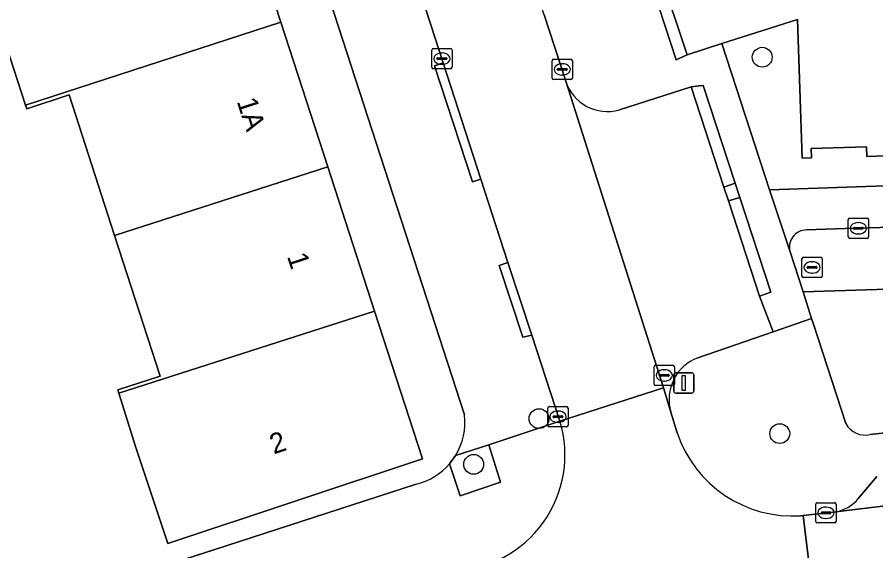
# Model space of a CAD drawing. Extents: x 159262 to 160143, y 383399 to 384319.
# Drawn here: x 159547.3 to 159589.68, y 383887.89 to 383914.24 of the extents above; entities that cross this region are included whole.
import ezdxf

# ---------------------------------------------------------------- set-up
doc = ezdxf.new("R2010")
doc.units = 0
for name, color, linetype in [('IMGEO_Boom', 7, 'Continuous'), ('IMGEO_Erf', 7, 'Continuous'), ('IMGEO_Groenvoorziening', 7, 'Continuous'), ('IMGEO_Haag', 7, 'Continuous'), ('IMGEO_Kolk', 7, 'Continuous'), ('IMGEO_Lichtmast', 7, 'Continuous'), ('IMGEO_Muur', 7, 'Continuous'), ('IMGEO_Pand', 7, 'Continuous'), ('IMGEO_Pand_nummerreeks', 7, 'Continuous'), ('IMGEO_Parkeervlak_open', 7, 'Continuous'), ('IMGEO_Rijbaan_lokaal_open', 7, 'Continuous'), ('IMGEO_Rioolput', 7, 'Continuous'), ('IMGEO_Voetpad_open', 7, 'Continuous')]:
    doc.layers.add(name, color=color, linetype=linetype)

msp = doc.modelspace()

# ---------------------------------------------------------------- linework, layer by layer
at = {"layer": 'IMGEO_Boom'}
for centre in [(159584.074, 383912.266), (159573.059, 383894.421), (159584.941, 383893.679), (159569.835, 383892.161)]:
    msp.add_circle(centre, 0.489, dxfattribs=at)
at = {"layer": 'IMGEO_Erf'}
for points in [[(159536.087, 383945.809), (159548.678, 383949.849), (159551.053, 383942.531), (159553.365, 383935.405), (159555.678, 383928.279), (159558, 383921.124), (159560.313, 383913.997), (159562.629, 383906.861), (159564.943, 383899.731), (159567.309, 383892.44), (159554.741, 383888.248), (159553.159, 383892.991), (159552.327, 383895.676), (159552.277, 383895.839), (159554.368, 383896.518), (159552.113, 383903.466), (159549.862, 383910.402), (159547.772, 383909.723), (159547.717, 383909.894), (159545.401, 383917.028)], [(159569.381, 383894.609), (159551.776, 383948.854)], [(159594.028, 383907.532), (159589.24, 383907.371), (159589.223, 383907.848), (159586.495, 383907.756), (159586.51, 383907.291), (159586.047, 383907.275), (159585.816, 383914.132), (159582.073, 383912.943), (159584.429, 383905.717), (159611.133, 383906.64)], [(159524.454, 383877.425), (159533.665, 383880.391), (159545.464, 383884.211), (159541.181, 383897.44), (159538.261, 383896.456), (159537.556, 383898.547), (159540.487, 383899.497), (159540.426, 383899.679), (159539.55, 383902.277), (159538.026, 383906.798), (159538.442, 383908.353), (159539.648, 383907.11), (159546.91, 383884.679), (159557.611, 383888.144), (159566.997, 383891.183)], [(159568.639, 383892.186), (159568.936, 383892.591)]]:
    msp.add_lwpolyline(points, dxfattribs=at)
for centre, start, end in [((159566.26, 383894.239), 328.3727, 6.7561), ((159566.258, 383894.238), 283.5964, 319.2401)]:
    msp.add_arc(centre, 3.143, start, end, dxfattribs=at)
at = {"layer": 'IMGEO_Groenvoorziening'}
for points in [[(159581.167, 383910.869), (159580.96, 383910.846), (159580.566, 383910.801), (159582.187, 383905.843), (159582.743, 383906.04)], [(159582.97, 383905.345), (159582.407, 383905.169), (159583.945, 383900.468), (159584.496, 383900.667)], [(159568.639, 383892.186), (159569.172, 383890.612), (159571.165, 383891.284), (159570.586, 383893.133), (159568.936, 383892.591)]]:
    msp.add_lwpolyline(points, close=True, dxfattribs=at)
for points in [[(159585.448, 383902.654), (159586.088, 383900.673), (159598.578, 383901.068), (159600.577, 383894.884), (159606.136, 383895.504), (159605.88, 383904.313)], [(159605.88, 383904.313), (159588.172, 383903.8), (159586.262, 383903.735)], [(159589.407, 383893.637), (159600.577, 383894.884), (159598.578, 383901.068), (159586.088, 383900.673), (159586.509, 383899.367), (159586.6, 383899.085), (159588.195, 383894.174)]]:
    msp.add_lwpolyline(points, dxfattribs=at)
for centre, radius, start, end in [((159586.257, 383902.892), 0.843, 89.6646, 196.3754), ((159589.153, 383894.7), 1.093, 208.7838, 283.4228)]:
    msp.add_arc(centre, radius, start, end, dxfattribs=at)
at = {"layer": 'IMGEO_Haag'}
for points in [[(159581.167, 383910.869), (159580.96, 383910.846), (159580.566, 383910.801), (159582.187, 383905.843), (159582.743, 383906.04)], [(159582.97, 383905.345), (159582.407, 383905.169), (159583.945, 383900.468), (159584.496, 383900.667)]]:
    msp.add_lwpolyline(points, close=True, dxfattribs=at)
at = {"layer": 'IMGEO_Kolk'}
for p, q in [((159567.764, 383911.77), (159567.764, 383912.622)), ((159567.839, 383912.696), (159568.691, 383912.696)), ((159568.252, 383912.476), (159568.277, 383912.476)), ((159568.765, 383912.622), (159568.765, 383911.77)), ((159568.023, 383912.19), (159568.023, 383912.202)), ((159568.461, 383912.153), (159568.063, 383912.153)), ((159568.066, 383912.239), (159568.464, 383912.239)), ((159568.507, 383912.202), (159568.507, 383912.19)), ((159573.702, 383911.24), (159573.702, 383912.092)), ((159573.777, 383912.166), (159574.629, 383912.166)), ((159574.19, 383911.946), (159574.215, 383911.946)), ((159574.703, 383912.092), (159574.703, 383911.24)), ((159568.691, 383911.696), (159567.839, 383911.696)), ((159568.275, 383911.916), (159568.25, 383911.916)), ((159573.961, 383911.66), (159573.961, 383911.672)), ((159574.399, 383911.623), (159574.001, 383911.623)), ((159574.004, 383911.709), (159574.402, 383911.709)), ((159574.445, 383911.672), (159574.445, 383911.66)), ((159574.629, 383911.166), (159573.777, 383911.166)), ((159574.213, 383911.386), (159574.188, 383911.386)), ((159588.395, 383904.32), (159589.247, 383904.32)), ((159588.32, 383903.394), (159588.32, 383904.246)), ((159588.808, 383904.1), (159588.833, 383904.1)), ((159589.321, 383904.246), (159589.321, 383903.394)), ((159588.579, 383903.814), (159588.579, 383903.826)), ((159589.017, 383903.777), (159588.619, 383903.777)), ((159588.622, 383903.863), (159589.02, 383903.863)), ((159588.831, 383903.54), (159588.806, 383903.54)), ((159589.063, 383903.826), (159589.063, 383903.814)), ((159589.247, 383903.32), (159588.395, 383903.32)), ((159578.737, 383896.129), (159578.737, 383896.981)), ((159578.812, 383897.055), (159579.664, 383897.055)), ((159579.225, 383896.835), (159579.25, 383896.835)), ((159579.738, 383896.981), (159579.738, 383896.129)), ((159578.996, 383896.549), (159578.996, 383896.561)), ((159579.434, 383896.512), (159579.036, 383896.512)), ((159579.039, 383896.598), (159579.437, 383896.598)), ((159579.248, 383896.275), (159579.223, 383896.275)), ((159579.48, 383896.561), (159579.48, 383896.549)), ((159579.664, 383896.055), (159578.812, 383896.055)), ((159573.568, 383895.013), (159574.42, 383895.013)), ((159573.493, 383894.087), (159573.493, 383894.939)), ((159573.795, 383894.556), (159574.193, 383894.556)), ((159573.981, 383894.793), (159574.006, 383894.793)), ((159574.494, 383894.939), (159574.494, 383894.087)), ((159573.752, 383894.507), (159573.752, 383894.519)), ((159574.19, 383894.47), (159573.792, 383894.47)), ((159574.004, 383894.233), (159573.979, 383894.233)), ((159574.236, 383894.519), (159574.236, 383894.507)), ((159574.42, 383894.013), (159573.568, 383894.013)), ((159586.72, 383889.343), (159586.72, 383890.195)), ((159586.795, 383890.269), (159587.647, 383890.269)), ((159587.208, 383890.049), (159587.233, 383890.049)), ((159587.721, 383890.195), (159587.721, 383889.343)), ((159586.979, 383889.763), (159586.979, 383889.775)), ((159587.417, 383889.726), (159587.019, 383889.726)), ((159587.022, 383889.812), (159587.42, 383889.812)), ((159587.231, 383889.489), (159587.206, 383889.489)), ((159587.463, 383889.775), (159587.463, 383889.763)), ((159587.647, 383889.269), (159586.795, 383889.269))]:
    msp.add_line(p, q, dxfattribs=at)
for points in [[(159567.764, 383911.77), (159567.764, 383912.622)], [(159567.839, 383912.696), (159568.691, 383912.696)], [(159568.765, 383912.622), (159568.765, 383911.77)], [(159573.702, 383911.24), (159573.702, 383912.092)], [(159573.777, 383912.166), (159574.629, 383912.166)], [(159574.703, 383912.092), (159574.703, 383911.24)], [(159568.691, 383911.696), (159567.839, 383911.696)], [(159574.629, 383911.166), (159573.777, 383911.166)], [(159588.395, 383904.32), (159589.247, 383904.32)], [(159588.32, 383903.394), (159588.32, 383904.246)], [(159589.321, 383904.246), (159589.321, 383903.394)], [(159589.247, 383903.32), (159588.395, 383903.32)], [(159578.737, 383896.129), (159578.737, 383896.981)], [(159578.812, 383897.055), (159579.664, 383897.055)], [(159579.738, 383896.981), (159579.738, 383896.129)], [(159579.664, 383896.055), (159578.812, 383896.055)], [(159573.568, 383895.013), (159574.42, 383895.013)], [(159573.493, 383894.087), (159573.493, 383894.939)], [(159574.494, 383894.939), (159574.494, 383894.087)], [(159574.42, 383894.013), (159573.568, 383894.013)], [(159586.72, 383889.343), (159586.72, 383890.195)], [(159586.795, 383890.269), (159587.647, 383890.269)], [(159587.721, 383890.195), (159587.721, 383889.343)], [(159587.647, 383889.269), (159586.795, 383889.269)]]:
    msp.add_lwpolyline(points, dxfattribs=at)
for centre, radius, start, end in [((159567.841, 383912.62), 0.0765, 91.552, 178.448), ((159567.841, 383912.62), 0.0765, 91.552, 178.448), ((159568.689, 383912.62), 0.0765, 1.552, 88.448), ((159568.689, 383912.62), 0.0765, 1.552, 88.448), ((159568.063, 383912.199), 0.0403, 85.8775, 175.7526), ((159568.06, 383912.189), 0.0366, 178.938, 274.7102), ((159568.464, 383912.196), 0.043, 264.8664, 352.4533), ((159568.468, 383912.201), 0.0386, 1.7309, 96.639), ((159573.779, 383912.09), 0.0765, 91.552, 178.448), ((159573.779, 383912.09), 0.0765, 91.552, 178.448), ((159574.627, 383912.09), 0.0765, 1.552, 88.448), ((159574.627, 383912.09), 0.0765, 1.552, 88.448), ((159567.841, 383911.772), 0.0765, 181.552, 268.448), ((159567.841, 383911.772), 0.0765, 181.552, 268.448), ((159568.689, 383911.772), 0.0765, 271.552, 358.448), ((159568.689, 383911.772), 0.0765, 271.552, 358.448), ((159574.001, 383911.669), 0.0403, 85.8775, 175.7526), ((159573.998, 383911.659), 0.0366, 178.938, 274.7102), ((159574.402, 383911.666), 0.043, 264.8664, 352.4533), ((159574.406, 383911.671), 0.0386, 1.7309, 96.639), ((159573.779, 383911.242), 0.0765, 181.552, 268.448), ((159573.779, 383911.242), 0.0765, 181.552, 268.448), ((159574.627, 383911.242), 0.0765, 271.552, 358.448), ((159574.627, 383911.242), 0.0765, 271.552, 358.448), ((159588.397, 383904.244), 0.0765, 91.552, 178.448), ((159588.397, 383904.244), 0.0765, 91.552, 178.448), ((159589.245, 383904.244), 0.0765, 1.552, 88.448), ((159589.245, 383904.244), 0.0765, 1.552, 88.448), ((159588.619, 383903.823), 0.0403, 85.8775, 175.7526), ((159588.616, 383903.813), 0.0366, 178.938, 274.7102), ((159589.02, 383903.82), 0.043, 264.8664, 352.4533), ((159589.024, 383903.825), 0.0386, 1.7309, 96.639), ((159588.397, 383903.396), 0.0765, 181.552, 268.448), ((159588.397, 383903.396), 0.0765, 181.552, 268.448), ((159589.245, 383903.396), 0.0765, 271.552, 358.448), ((159589.245, 383903.396), 0.0765, 271.552, 358.448), ((159578.814, 383896.979), 0.0765, 91.552, 178.448), ((159578.814, 383896.979), 0.0765, 91.552, 178.448), ((159579.662, 383896.979), 0.0765, 1.552, 88.448), ((159579.662, 383896.979), 0.0765, 1.552, 88.448), ((159579.036, 383896.558), 0.0403, 85.8775, 175.7526), ((159579.033, 383896.548), 0.0366, 178.938, 274.7102), ((159579.437, 383896.555), 0.043, 264.8664, 352.4533), ((159579.441, 383896.56), 0.0386, 1.7309, 96.639), ((159578.814, 383896.131), 0.0765, 181.552, 268.448), ((159578.814, 383896.131), 0.0765, 181.552, 268.448), ((159579.662, 383896.131), 0.0765, 271.552, 358.448), ((159579.662, 383896.131), 0.0765, 271.552, 358.448), ((159573.57, 383894.937), 0.0765, 91.552, 178.448), ((159573.57, 383894.937), 0.0765, 91.552, 178.448), ((159574.418, 383894.937), 0.0765, 1.552, 88.448), ((159574.418, 383894.937), 0.0765, 1.552, 88.448), ((159573.792, 383894.516), 0.0403, 85.8775, 175.7526), ((159574.197, 383894.518), 0.0386, 1.7309, 96.639), ((159573.789, 383894.506), 0.0366, 178.938, 274.7102), ((159574.193, 383894.513), 0.043, 264.8664, 352.4533), ((159573.57, 383894.089), 0.0765, 181.552, 268.448), ((159573.57, 383894.089), 0.0765, 181.552, 268.448), ((159574.418, 383894.089), 0.0765, 271.552, 358.448), ((159574.418, 383894.089), 0.0765, 271.552, 358.448), ((159586.797, 383890.193), 0.0765, 91.552, 178.448), ((159586.797, 383890.193), 0.0765, 91.552, 178.448), ((159587.645, 383890.193), 0.0765, 1.552, 88.448), ((159587.645, 383890.193), 0.0765, 1.552, 88.448), ((159587.019, 383889.772), 0.0403, 85.8775, 175.7526), ((159587.016, 383889.762), 0.0366, 178.938, 274.7102), ((159587.42, 383889.769), 0.043, 264.8664, 352.4533), ((159587.424, 383889.774), 0.0386, 1.7309, 96.639), ((159586.797, 383889.345), 0.0765, 181.552, 268.448), ((159586.797, 383889.345), 0.0765, 181.552, 268.448), ((159587.645, 383889.345), 0.0765, 271.552, 358.448), ((159587.645, 383889.345), 0.0765, 271.552, 358.448)]:
    msp.add_arc(centre, radius, start, end, dxfattribs=at)
for centre, major_axis, ratio, start_param, end_param in [((159568.251, 383912.196), (-0.387, 0.002), 0.722429, 4.712389, 7.853982), ((159568.276, 383912.196), (-0.39, 0.002), 0.717154, 1.570796, 4.712389), ((159574.189, 383911.666), (-0.387, 0.002), 0.722429, 4.712389, 7.853982), ((159574.214, 383911.666), (-0.39, 0.002), 0.717154, 1.570796, 4.712389), ((159588.807, 383903.82), (-0.387, 0.002), 0.722429, 4.712389, 7.853982), ((159588.832, 383903.82), (-0.39, 0.002), 0.717154, 1.570796, 4.712389), ((159579.224, 383896.555), (-0.387, 0.002), 0.722429, 4.712389, 7.853982), ((159579.249, 383896.555), (-0.39, 0.002), 0.717154, 1.570796, 4.712389), ((159573.98, 383894.513), (-0.387, 0.002), 0.722429, 4.712389, 7.853982), ((159574.005, 383894.513), (-0.39, 0.002), 0.717154, 1.570796, 4.712389), ((159587.207, 383889.769), (-0.387, 0.002), 0.722429, 4.712389, 7.853982), ((159587.232, 383889.769), (-0.39, 0.002), 0.717154, 1.570796, 4.712389)]:
    msp.add_ellipse(centre, major_axis=major_axis, ratio=ratio, start_param=start_param, end_param=end_param, dxfattribs=at)
at = {"layer": 'IMGEO_Lichtmast'}
for p, q in [((159579.806, 383896.682), (159580.596, 383896.682)), ((159580.596, 383896.682), (159579.806, 383896.682)), ((159579.706, 383895.782), (159579.706, 383896.582)), ((159579.706, 383896.582), (159579.706, 383895.782)), ((159580.696, 383896.582), (159580.696, 383895.782)), ((159580.696, 383895.782), (159580.696, 383896.582)), ((159580.596, 383895.682), (159579.806, 383895.682)), ((159579.806, 383895.682), (159580.596, 383895.682))]:
    msp.add_line(p, q, dxfattribs=at)
msp.add_lwpolyline([(159580.126, 383896.557), (159580.276, 383896.557), (159580.276, 383895.807), (159580.126, 383895.807), (159580.126, 383896.557)], dxfattribs=at)
for centre, start, end in [((159579.806, 383896.582), 90, 180), ((159579.806, 383896.582), 90, 180), ((159580.596, 383896.582), 0, 90), ((159580.596, 383896.582), 360, 90), ((159579.806, 383895.782), 180, 270), ((159579.806, 383895.782), 180, 270), ((159580.596, 383895.782), 270, 0), ((159580.596, 383895.782), 270, 0)]:
    msp.add_arc(centre, 0.1, start, end, dxfattribs=at)
at = {"layer": 'IMGEO_Muur'}
msp.add_lwpolyline([(159533.665, 383880.391), (159557.611, 383888.144)], dxfattribs=at)
at = {"layer": 'IMGEO_Pand'}
for points in [[(159547.717, 383909.894), (159560.313, 383913.997), (159558, 383921.124), (159545.401, 383917.028)], [(159552.113, 383903.466), (159562.629, 383906.861), (159560.313, 383913.997), (159547.717, 383909.894), (159547.772, 383909.723), (159549.862, 383910.402)], [(159552.113, 383903.466), (159554.368, 383896.518), (159552.277, 383895.839), (159552.327, 383895.676), (159564.943, 383899.731), (159562.629, 383906.861)], [(159552.327, 383895.676), (159553.159, 383892.991), (159554.741, 383888.248), (159567.309, 383892.44), (159564.943, 383899.731)]]:
    msp.add_lwpolyline(points, close=True, dxfattribs=at)
msp.add_lwpolyline([(159579.023, 383916.44), (159580.365, 383912.385), (159582.073, 383912.943), (159585.816, 383914.132), (159586.047, 383907.275), (159586.51, 383907.291), (159586.495, 383907.756), (159589.223, 383907.848), (159589.24, 383907.371), (159594.028, 383907.532)], dxfattribs=at)
at = {"layer": 'IMGEO_Parkeervlak_open'}
for points in [[(159574.378, 383911.079), (159578.987, 383896.617), (159579.2, 383895.932), (159579.571, 383894.738)], [(159582.407, 383905.169), (159582.187, 383905.843), (159580.566, 383910.801), (159577.023, 383909.665)], [(159580.898, 383897.429), (159584.61, 383898.711), (159583.945, 383900.468), (159582.407, 383905.169)], [(159587.713, 383889.813), (159589.883, 383890.072), (159609.426, 383892.266)], [(159589.732, 383891.554), (159588.834, 383890.484)]]:
    msp.add_lwpolyline(points, dxfattribs=at)
for centre, radius, start, end in [((159576.435, 383911.745), 2.162, 197.9526, 285.79), ((159581.679, 383895.371), 2.201, 110.7769, 196.725), ((159587.298, 383891.777), 2.008, 281.9156, 319.8916)]:
    msp.add_arc(centre, radius, start, end, dxfattribs=at)
at = {"layer": 'IMGEO_Rijbaan_lokaal_open'}
msp.add_lwpolyline([(159572.705, 383898.533), (159574.089, 383894.293), (159579.2, 383895.932), (159578.987, 383896.617), (159574.378, 383911.079), (159573.312, 383914.357), (159560.334, 383954.623), (159555.033, 383952.923), (159556.681, 383947.875), (159557.849, 383944.305), (159559.079, 383940.474), (159560.937, 383934.748), (159568.333, 383911.982), (159570.194, 383906.241), (159571.525, 383902.126)], close=True, dxfattribs=at)
for points in [[(159579.882, 383893.722), (159579.571, 383894.738), (159579.2, 383895.932), (159574.089, 383894.293)], [(159610.665, 383892.418), (159610.173, 383892.349), (159609.68, 383892.283), (159609.426, 383892.266), (159589.883, 383890.072), (159587.713, 383889.813), (159586.089, 383889.638), (159586.931, 383882.753), (159588.006, 383882.902), (159593.424, 383883.323), (159606.317, 383884.926)], [(159582.235, 383882.102), (159586.931, 383882.753), (159586.089, 383889.638), (159585.979, 383889.625)]]:
    msp.add_lwpolyline(points, dxfattribs=at)
for centre, radius, start, end in [((159568.629, 383892.62), 5.711, 271.8289, 17.0356), ((159585.573, 383895.606), 5.995, 198.3189, 273.8813)]:
    msp.add_arc(centre, radius, start, end, dxfattribs=at)
at = {"layer": 'IMGEO_Rioolput'}
for p, q in [((159586.035, 383901.459), (159586.035, 383902.311)), ((159586.11, 383902.385), (159586.962, 383902.385)), ((159587.036, 383902.311), (159587.036, 383901.459)), ((159586.294, 383901.879), (159586.294, 383901.891)), ((159586.732, 383901.842), (159586.334, 383901.842)), ((159586.337, 383901.928), (159586.735, 383901.928)), ((159586.523, 383902.165), (159586.548, 383902.165)), ((159586.778, 383901.891), (159586.778, 383901.879)), ((159586.962, 383901.385), (159586.11, 383901.385)), ((159586.546, 383901.605), (159586.521, 383901.605))]:
    msp.add_line(p, q, dxfattribs=at)
for points in [[(159586.035, 383901.459), (159586.035, 383902.311)], [(159586.11, 383902.385), (159586.962, 383902.385)], [(159587.036, 383902.311), (159587.036, 383901.459)], [(159586.962, 383901.385), (159586.11, 383901.385)]]:
    msp.add_lwpolyline(points, dxfattribs=at)
for centre, radius, start, end in [((159586.112, 383902.309), 0.0765, 91.552, 178.448), ((159586.112, 383902.309), 0.0765, 91.552, 178.448), ((159586.96, 383902.309), 0.0765, 1.552, 88.448), ((159586.96, 383902.309), 0.0765, 1.552, 88.448), ((159586.334, 383901.888), 0.0403, 85.8775, 175.7526), ((159586.331, 383901.878), 0.0366, 178.938, 274.7102), ((159586.735, 383901.885), 0.043, 264.8664, 352.4533), ((159586.739, 383901.89), 0.0386, 1.7309, 96.639), ((159586.112, 383901.461), 0.0765, 181.552, 268.448), ((159586.112, 383901.461), 0.0765, 181.552, 268.448), ((159586.96, 383901.461), 0.0765, 271.552, 358.448), ((159586.96, 383901.461), 0.0765, 271.552, 358.448)]:
    msp.add_arc(centre, radius, start, end, dxfattribs=at)
for centre, major_axis, ratio, start_param, end_param in [((159586.522, 383901.885), (-0.387, 0.002), 0.722429, 4.712389, 7.853982), ((159586.547, 383901.885), (-0.39, 0.002), 0.717154, 1.570796, 4.712389)]:
    msp.add_ellipse(centre, major_axis=major_axis, ratio=ratio, start_param=start_param, end_param=end_param, dxfattribs=at)
at = {"layer": 'IMGEO_Voetpad_open'}
for points in [[(159551.776, 383948.854), (159569.381, 383894.609)], [(159568.936, 383892.591), (159570.586, 383893.133), (159574.089, 383894.293), (159572.705, 383898.533), (159572.265, 383898.438), (159571.096, 383901.978), (159571.525, 383902.126), (159570.194, 383906.241), (159569.78, 383906.108), (159567.907, 383911.836), (159568.333, 383911.982), (159560.937, 383934.748)], [(159577.023, 383909.665), (159580.566, 383910.801), (159580.96, 383910.846), (159581.167, 383910.869), (159582.743, 383906.04), (159582.97, 383905.345), (159584.496, 383900.667), (159583.945, 383900.468), (159584.61, 383898.711), (159586.509, 383899.367), (159586.088, 383900.673), (159585.448, 383902.654), (159584.429, 383905.717), (159582.073, 383912.943), (159580.365, 383912.385), (159579.83, 383912.138), (159578.464, 383916.328)], [(159573.312, 383914.357), (159574.378, 383911.079)], [(159611.133, 383906.64), (159584.429, 383905.717), (159585.448, 383902.654)], [(159586.262, 383903.735), (159588.172, 383903.8), (159605.88, 383904.313), (159611.217, 383904.468), (159611.133, 383906.64)], [(159588.195, 383894.174), (159586.6, 383899.085), (159586.509, 383899.367), (159584.61, 383898.711), (159580.898, 383897.429)], [(159611.551, 383895.397), (159611.548, 383896.108), (159606.136, 383895.504), (159600.577, 383894.884), (159589.407, 383893.637)], [(159579.571, 383894.738), (159579.882, 383893.722)], [(159574.089, 383894.293), (159570.586, 383893.133), (159571.165, 383891.284), (159569.172, 383890.612), (159568.639, 383892.186)], [(159566.997, 383891.183), (159557.611, 383888.144), (159546.91, 383884.679), (159545.464, 383884.211), (159533.665, 383880.391), (159524.454, 383877.425)], [(159588.834, 383890.484), (159589.732, 383891.554)], [(159585.979, 383889.625), (159586.089, 383889.638), (159587.713, 383889.813)]]:
    msp.add_lwpolyline(points, dxfattribs=at)
for points in [[(159580.365, 383912.385), (159579.023, 383916.44), (159578.464, 383916.328), (159579.83, 383912.138)], [(159570.194, 383906.241), (159568.333, 383911.982), (159567.907, 383911.836), (159569.78, 383906.108)], [(159582.743, 383906.04), (159582.187, 383905.843), (159582.407, 383905.169), (159582.97, 383905.345)], [(159572.705, 383898.533), (159571.525, 383902.126), (159571.096, 383901.978), (159572.265, 383898.438)]]:
    msp.add_lwpolyline(points, close=True, dxfattribs=at)
for centre, radius, start, end in [((159576.435, 383911.745), 2.162, 197.9526, 285.79), ((159586.257, 383902.892), 0.843, 89.6646, 196.3754), ((159581.679, 383895.371), 2.201, 110.7769, 196.725), ((159566.26, 383894.239), 3.143, 328.3727, 6.7561), ((159568.629, 383892.62), 5.711, 271.8289, 17.0356), ((159589.153, 383894.7), 1.093, 208.7838, 283.4228), ((159585.573, 383895.606), 5.995, 198.3189, 273.8813), ((159566.258, 383894.238), 3.143, 283.5964, 319.2401), ((159587.298, 383891.777), 2.008, 281.9156, 319.8916)]:
    msp.add_arc(centre, radius, start, end, dxfattribs=at)

# ---------------------------------------------------------------- texts
at = {"layer": 'IMGEO_Pand_nummerreeks'}
for s, rotation, p in [('1A', 287.9798, (159558.131, 383910.095)), ('1', 287.9798, (159560.615, 383902.437)), ('2', 18.4459, (159559.964, 383892.647))]:
    msp.add_text(s, height=1, rotation=rotation, dxfattribs=at).set_placement(p)

doc.saveas('drawing.dxf')
